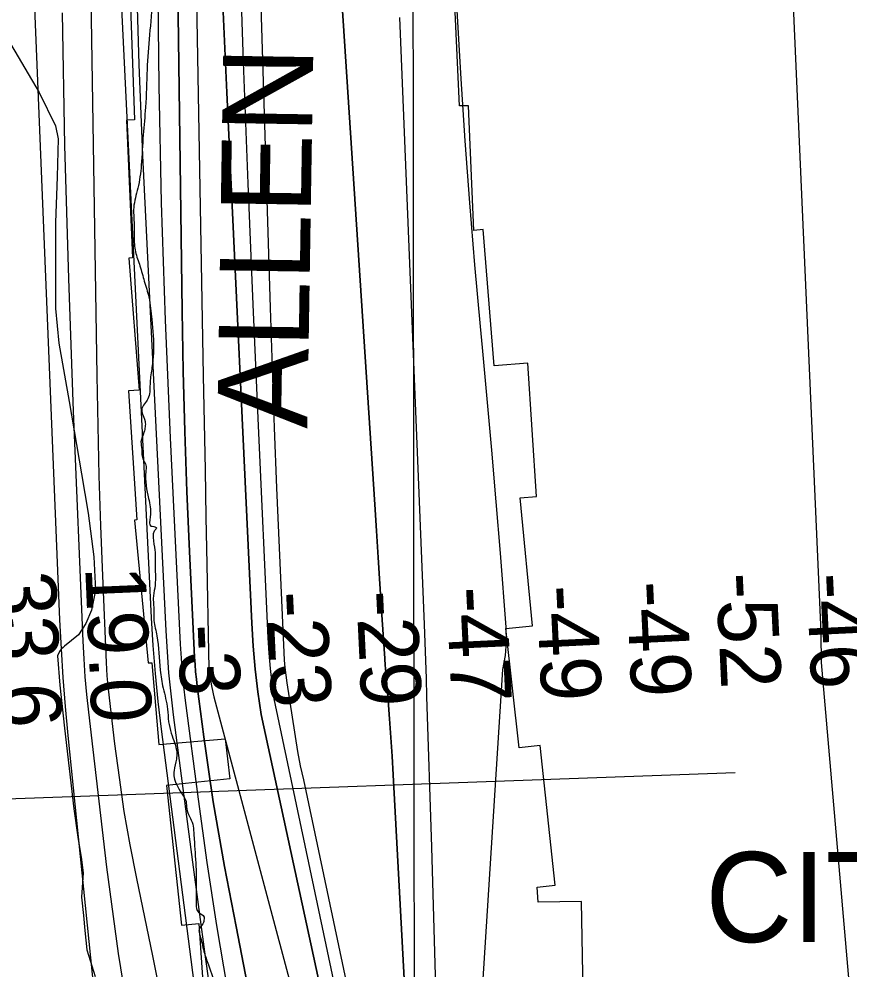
# Model space of a CAD drawing. Extents: x 3297716 to 3335574, y 688621 to 713991.
# Drawn here: x 3322410 to 3323333, y 707510 to 708566 of the extents above; entities that cross this region are included whole.
import ezdxf

# ---------------------------------------------------------------- set-up
doc = ezdxf.new("R2010")
doc.units = 0
for name, color, linetype in [('V-CHAN-NAID', 7, 'Continuous'), ('V-GRID-MAJR', 7, 'Continuous'), ('V-RIVR-EDGE', 7, 'Continuous'), ('V-RIVR-RANG', 7, 'Continuous'), ('V-RRAP-RVMT', 7, 'Continuous'), ('V-RRAP-RVMT-IDEN', 7, 'Continuous'), ('V-SITE-VEGE', 7, 'Continuous'), ('V-TOPO-DPTH', 7, 'Continuous'), ('V-TOPO-MAJR', 7, 'Continuous'), ('V-TOPO-MINR', 7, 'Continuous'), ('V-TOPO-WATR', 7, 'Continuous')]:
    doc.layers.add(name, color=color, linetype=linetype)

msp = doc.modelspace()

# ---------------------------------------------------------------- linework, layer by layer
at = {"layer": 'V-GRID-MAJR'}
msp.add_spline([(3322864.8, 694020.8), (3322861.3, 697048.6), (3322854.2, 703110.1), (3322847.2, 709171.7), (3322843.6, 712205.6)], degree=3, dxfattribs=at)
at = {"layer": 'V-RIVR-EDGE'}
msp.add_spline([(3322365, 712205.1), (3322362.5, 712195), (3322352.4, 712158.5), (3322339, 712111.7), (3322335.7, 712097.6), (3322335.3, 712089.8), (3322335.2, 712081.1), (3322341, 712066.1), (3322354.5, 712007.2), (3322364, 711963.3), (3322371.3, 711919.7), (3322379, 711854.2), (3322386.8, 711802.4), (3322390, 711760.1), (3322391, 711668.9), (3322387.6, 711627.9), (3322384.6, 711608), (3322381.6, 711568.2), (3322378.3, 711547.5), (3322372, 711530.9), (3322369.5, 711519.3), (3322368.6, 711504.4), (3322371.9, 711483.7), (3322383.4, 711448.4), (3322398.7, 711411.5), (3322413.5, 711361.3), (3322426.2, 711317.3), (3322438.9, 711276.7), (3322465.3, 711204.1), (3322489.2, 711136.5), (3322500.3, 711109.5), (3322506.1, 711092.5), (3322508.5, 711069.7), (3322510.5, 711035.7), (3322509.5, 710991.8), (3322507.4, 710958.2), (3322504.4, 710931.3), (3322503.9, 710886.5), (3322505.5, 710856.2), (3322506.6, 710810.6), (3322523.5, 710759.6), (3322543.6, 710700.3), (3322548.9, 710672.1), (3322550.1, 710641), (3322548.4, 710603.3), (3322545.8, 710581.3), (3322539.6, 710563.1), (3322537.9, 710556.5), (3322537, 710552.3), (3322537, 710544.1), (3322538.7, 710536.6), (3322543.6, 710529.5), (3322550.3, 710531.6), (3322552.7, 710530.8), (3322553.6, 710527.9), (3322552.7, 710522.5), (3322549.4, 710516.7), (3322538.6, 710501.4), (3322522.8, 710482.8), (3322511.5, 710465.4), (3322496.6, 710440.1), (3322492.8, 710428.9), (3322491.1, 710417.8), (3322491.1, 710407), (3322491.1, 710402), (3322489, 710397.5), (3322486.5, 710391.2), (3322488.1, 710387.1), (3322492.3, 710381.3), (3322501, 710371.7), (3322505.5, 710361.8), (3322509.2, 710353.1), (3322513.3, 710347.7), (3322522, 710343.1), (3322528.7, 710343.1), (3322533.6, 710342.6), (3322536.9, 710339.3), (3322543.6, 710335.1), (3322544.4, 710328.9), (3322548.1, 710327.3), (3322557.6, 710328.9), (3322561.4, 710328.9), (3322563.8, 710322.7), (3322565, 710310.6), (3322563.4, 710307.3), (3322558.4, 710303.2), (3322555.1, 710299.9), (3322555.9, 710294.1), (3322562.9, 710282), (3322564.1, 710275.4), (3322563.7, 710269.2), (3322565.3, 710259.7), (3322569, 710248), (3322568.2, 710245.1), (3322568.2, 710241.4), (3322569, 710238.1), (3322571.5, 710231.5), (3322569.8, 710224.4), (3322571.5, 710220.3), (3322576.8, 710209.1), (3322579.7, 710194.5), (3322583.4, 710178), (3322585, 710153.9), (3322584.5, 710129.5), (3322579.4, 710088.9), (3322576, 710062.3), (3322571.8, 710027.1), (3322566.4, 710006), (3322566.8, 709994), (3322563.8, 709972.8), (3322560.4, 709938.9), (3322559.5, 709911.1), (3322560.7, 709890.4), (3322561.1, 709882.5), (3322560.3, 709879.2), (3322557.3, 709870.5), (3322556.1, 709867.6), (3322555.7, 709864.7), (3322561, 709860.5), (3322562.3, 709853.5), (3322562.2, 709846.4), (3322559.7, 709840.6), (3322552.3, 709830.7), (3322547.7, 709827.4), (3322543.5, 709827.8), (3322538.5, 709819.1), (3322537.7, 709812.9), (3322539.3, 709805), (3322544.7, 709798.4), (3322550.5, 709796.3), (3322550.9, 709798), (3322553, 709800.9), (3322555.5, 709801.3), (3322556.7, 709798.8), (3322559.2, 709784.3), (3322561.6, 709774.3), (3322563.3, 709766.4), (3322565.8, 709763.5), (3322569.1, 709762.3), (3322568.2, 709748.2), (3322567.8, 709744.9), (3322563.2, 709744.9), (3322562, 709730.4), (3322558.6, 709709.2), (3322556.5, 709700.1), (3322554, 709678.2), (3322552.3, 709674.8), (3322548.5, 709669.1), (3322546.9, 709659.5), (3322546.4, 709647.5), (3322543.4, 709621.4), (3322542.2, 709607.7), (3322540.1, 709594.9), (3322536.3, 709574.2), (3322535, 709565.5), (3322534.6, 709552.2), (3322535.8, 709541), (3322534.5, 709537.3), (3322529.1, 709531.1), (3322525.4, 709519.5), (3322521.2, 709505.4), (3322521.2, 709501.7), (3322528.2, 709490.9), (3322529.8, 709480.9), (3322529, 709461.9), (3322524.4, 709449.9), (3322523.9, 709445.3), (3322524.3, 709440.7), (3322528.1, 709436.6), (3322535.1, 709418.7), (3322539.6, 709388.1), (3322541.2, 709365.7), (3322541.1, 709358.6), (3322544.8, 709344.5), (3322544, 709335.8), (3322544, 709331.7), (3322545.2, 709326.3), (3322547.7, 709323), (3322548.5, 709314.3), (3322551.3, 709295.2), (3322551.3, 709287.3), (3322553.8, 709276.1), (3322555.8, 709267.8), (3322554.2, 709261.2), (3322554.1, 709249.2), (3322554.5, 709235.9), (3322554.1, 709221.8), (3322554, 709210.2), (3322556.9, 709194.9), (3322557.7, 709182.8), (3322555.6, 709172.1), (3322552.3, 709158.4), (3322550.6, 709150.9), (3322552.6, 709131.9), (3322552.6, 709123.2), (3322550.5, 709104.9), (3322549.2, 709079.2), (3322547, 709058.1), (3322545.8, 709044.4), (3322545.7, 709036.6), (3322545.3, 709021.2), (3322543.6, 709000.5), (3322541.9, 708980.2), (3322541.4, 708954.9), (3322543.4, 708933.4), (3322540.5, 708918.9), (3322545, 708901.9), (3322547.4, 708885.7), (3322547.4, 708878.6), (3322545.3, 708869.9), (3322545.3, 708863.3), (3322551.5, 708858.3), (3322551.5, 708850.4), (3322554.3, 708825.6), (3322555.9, 708796.5), (3322557.1, 708769.6), (3322556.6, 708754.3), (3322561.6, 708746.8), (3322561.6, 708739.8), (3322561.1, 708721.5), (3322559, 708698.3), (3322556.5, 708693.8), (3322556, 708683.4), (3322556.8, 708668.9), (3322559.3, 708659.3), (3322558.4, 708639), (3322556.3, 708624.5), (3322557.1, 708607.5), (3322557.9, 708588.9), (3322554.9, 708548.3), (3322552.3, 708509.7), (3322550.5, 708467.9), (3322548, 708437.2), (3322545.8, 708403.6), (3322542, 708378), (3322537.4, 708356.4), (3322537.8, 708340.2), (3322537.8, 708324.1), (3322539.4, 708307.5), (3322544.3, 708291.7), (3322549.2, 708274.7), (3322554.2, 708256.9), (3322557.4, 708232.4), (3322559.4, 708196.4), (3322557.7, 708179), (3322555.6, 708162.4), (3322553.9, 708145.8), (3322550.6, 708140), (3322546.8, 708134.2), (3322546.4, 708130.1), (3322550.1, 708118.9), (3322550.1, 708113.1), (3322548.8, 708106.9), (3322545.5, 708096.5), (3322546.3, 708087.8), (3322546.7, 708080.3), (3322551.2, 708069.1), (3322550.8, 708063.3), (3322554, 708033.5), (3322555.6, 708012.8), (3322556.4, 708002.8), (3322559.8, 708002.4), (3322562.7, 708000.7), (3322561.4, 707998.7), (3322559.3, 707995.3), (3322558.9, 707990), (3322560.9, 707975.9), (3322561.3, 707958.4), (3322560.8, 707934), (3322559.1, 707922.4), (3322559.5, 707914.9), (3322559.9, 707897.9), (3322563.2, 707880.9), (3322566.8, 707842.8), (3322570.1, 707822.9), (3322575, 707799.7), (3322576.2, 707785.6), (3322579.1, 707772.7), (3322585.2, 707751.6), (3322584.8, 707744.1), (3322582.3, 707731.3), (3322582.3, 707723.8), (3322585.2, 707715.5), (3322590.5, 707706.4), (3322595.5, 707697.2), (3322596.3, 707688.9), (3322602.9, 707671.9), (3322604.1, 707662.4), (3322604.5, 707655.4), (3322606.5, 707625.1), (3322606.8, 707594.8), (3322606.8, 707582.8), (3322609.3, 707574.1), (3322615.5, 707568.7), (3322615.5, 707566.6), (3322614.2, 707561.2), (3322610, 707555), (3322610.9, 707548.4), (3322615.4, 707530.6), (3322620.3, 707515.6), (3322629.8, 707489.9), (3322645, 707459.6), (3322665.7, 707426), (3322676.8, 707406.9), (3322680.5, 707403.6), (3322685.9, 707403.6), (3322687.6, 707402.7), (3322686.7, 707387), (3322685.9, 707372.5), (3322684.2, 707365.4), (3322680.9, 707359.6), (3322679.2, 707355.1), (3322679.2, 707348.5), (3322686.2, 707336.8), (3322686.2, 707332.7), (3322679.5, 707298.3), (3322677.4, 707286.7), (3322675.7, 707283.4), (3322652.9, 707273.5), (3322628, 707261.1), (3322614.3, 707252.5), (3322610.5, 707249.1), (3322607.6, 707242.1), (3322606.3, 707220.1), (3322607.1, 707200.7), (3322607.9, 707195.3), (3322610.8, 707194), (3322615.4, 707189), (3322616.2, 707180.3), (3322620.7, 707169.1), (3322627.3, 707155.4), (3322632.7, 707145.5), (3322645.5, 707129.3), (3322656.6, 707110.2), (3322657.4, 707102.3), (3322662.4, 707100.2), (3322668.2, 707096.9), (3322678.1, 707087.7), (3322682.2, 707077.8), (3322683.4, 707064.9), (3322690.5, 707051.7), (3322697, 707033), (3322704.9, 707025.5), (3322712.3, 707018.9), (3322723.9, 707010.5), (3322739.2, 707004.7), (3322741.7, 707002.2), (3322742.5, 706997.6), (3322744.2, 706979.4), (3322740.4, 706966.1), (3322738.7, 706959.5), (3322739.1, 706951.6), (3322742.8, 706944.6), (3322755.6, 706933.8), (3322761.8, 706925.9), (3322765.1, 706917.2), (3322766, 706913.4), (3322771.8, 706909.7), (3322774.2, 706906.4), (3322770.5, 706896.4), (3322766.7, 706895.2), (3322763.8, 706889), (3322763, 706876.1), (3322762.9, 706855.8)], degree=3, dxfattribs=at)
at = {"layer": 'V-RIVR-RANG'}
msp.add_line((3322246, 707694.7), (3323205.4, 707729.3), dxfattribs=at)
at = {"layer": 'V-RRAP-RVMT'}
for p, q in [((3322899.1, 708469.5), (3322886.5, 708746.8)), ((3322533.2, 708599.1), (3322538.1, 708453.8)), ((3322909.1, 708469.5), (3322899.1, 708469.5)), ((3322915, 708330.9), (3322909.1, 708469.5)), ((3322538.1, 708453.8), (3322529.4, 708453.4)), ((3322529.4, 708453.4), (3322535.9, 708300.6)), ((3322925.4, 708332), (3322915, 708330.9)), ((3322937.6, 708180.9), (3322925.4, 708332)), ((3322535.9, 708300.6), (3322532.1, 708300.3)), ((3322532.1, 708300.3), (3322543.6, 708153.8)), ((3322975.1, 708183.6), (3322937.6, 708180.9)), ((3322984.8, 708035.5), (3322975.1, 708183.6)), ((3322543.6, 708153.8), (3322531.6, 708153)), ((3322531.6, 708153), (3322541, 708009.7)), ((3322966.6, 708034.2), (3322984.8, 708035.5)), ((3322980.4, 707892.2), (3322966.6, 708034.2)), ((3322541, 708009.7), (3322538.2, 708009.5)), ((3322538.2, 708009.5), (3322553.6, 707850.8)), ((3322950.5, 707889.2), (3322980.4, 707892.2)), ((3322965.4, 707756.4), (3322950.5, 707889.2)), ((3322553.6, 707850.8), (3322557.5, 707851.1)), ((3322557.5, 707851.1), (3322565.2, 707760.3)), ((3322565.2, 707760.3), (3322639, 707766.6)), ((3322639, 707766.6), (3322644.2, 707722.1)), ((3322988.8, 707759), (3322965.4, 707756.4)), ((3323005.4, 707604), (3322988.8, 707759)), ((3322644.2, 707722.1), (3322573.7, 707714.8)), ((3322573.7, 707714.8), (3322590.3, 707559.5)), ((3322985.3, 707601.8), (3323005.4, 707604)), ((3322986.5, 707585.1), (3322985.3, 707601.8)), ((3323034.8, 707586.1), (3322986.5, 707585.1)), ((3323037.6, 707432.7), (3323034.8, 707586.1)), ((3322590.3, 707559.5), (3322609.6, 707561.6)), ((3322609.6, 707561.6), (3322619, 707426.4))]:
    msp.add_line(p, q, dxfattribs=at)
at = {"layer": 'V-SITE-VEGE'}
for points in [[(3322397, 708544.6), (3322432.4, 708484.3), (3322450.6, 708447.3), (3322453.5, 708433), (3322452.5, 708390.8), (3322450.5, 708340.1), (3322450.7, 708244.6), (3322454.1, 708205.8), (3322465.9, 708141.3), (3322479.4, 708060.9), (3322487, 708017.1), (3322493, 707968.6), (3322495, 707931.8), (3322490.5, 707909.4), (3322484.1, 707894.5), (3322476.2, 707882.2), (3322460.4, 707869.6)], [(3322460.4, 707869.6), (3322458.9, 707868), (3322456.7, 707866.1), (3322455.1, 707863.6), (3322452.7, 707858.6), (3322455.3, 707826.1), (3322460.5, 707778.5), (3322471, 707688.9), (3322475.4, 707657.3), (3322479.3, 707632.6), (3322481.1, 707617.6), (3322479.6, 707590.6), (3322481.5, 707570.4), (3322483, 707553.7), (3322485.4, 707532.3), (3322494.5, 707502.7)]]:
    msp.add_lwpolyline(points, dxfattribs=at)
at = {"layer": 'V-TOPO-DPTH'}
for points in [[(3322663.5, 707494.8), (3322651.1, 707558.2), (3322638.4, 707624.9), (3322631.9, 707660.7), (3322625.8, 707696.6), (3322620.3, 707732.7), (3322615.3, 707768.8), (3322608, 707825), (3322607, 707833), (3322606.2, 707841.1), (3322605.6, 707849.2), (3322605.1, 707857.2), (3322599.4, 707974.5), (3322596.5, 708041.2), (3322594.1, 708108), (3322592.4, 708174.8), (3322591.2, 708241.6), (3322580.9, 709009.5)], [(3322663.5, 707494.8), (3322651.1, 707558.2), (3322638.4, 707624.9), (3322631.9, 707660.7), (3322625.8, 707696.6), (3322620.3, 707732.7), (3322615.3, 707768.8), (3322608, 707825), (3322607, 707833), (3322606.2, 707841.1), (3322605.6, 707849.2), (3322605.1, 707857.2), (3322599.4, 707974.5), (3322596.5, 708041.2), (3322594.1, 708108), (3322592.4, 708174.8), (3322591.2, 708241.6), (3322580.9, 709009.5)], [(3322866.1, 706972.2), (3322825.6, 707726.7), (3322824.4, 707747.4), (3322823.1, 707768), (3322821.6, 707788.7), (3322819.9, 707809.3), (3322817, 707845.2), (3322816.7, 707847.9), (3322816.5, 707850.6), (3322816.3, 707853.2), (3322816.2, 707855.9), (3322812.7, 707909.3), (3322810.9, 707938.7), (3322809, 707968.1), (3322807, 707997.5), (3322805.1, 708026.9), (3322743.1, 708977.1)], [(3322743.1, 708977.1), (3322805.1, 708026.9), (3322807, 707997.5), (3322809, 707968.1), (3322810.9, 707938.7), (3322812.7, 707909.3), (3322816.2, 707855.9), (3322816.3, 707853.2), (3322816.5, 707850.6), (3322816.7, 707847.9), (3322817, 707845.2), (3322819.9, 707809.3), (3322821.6, 707788.7), (3322823.1, 707768), (3322824.4, 707747.4), (3322825.6, 707726.7), (3322866.1, 706972.2)], [(3322667.2, 708951.2), (3322688.8, 708245.3), (3322691, 708178.7), (3322693.3, 708112), (3322696, 708045.4), (3322698.9, 707978.8), (3322704.1, 707862.6), (3322704.6, 707854.1), (3322705.3, 707845.6), (3322706.3, 707837.1), (3322707.5, 707828.6), (3322719.3, 707752.4), (3322722.3, 707736.7), (3322725.8, 707721), (3322842.6, 707169)], [(3322667.2, 708951.2), (3322688.8, 708245.3), (3322691, 708178.7), (3322693.3, 708112), (3322696, 708045.4), (3322698.9, 707978.8), (3322704.1, 707862.6), (3322704.6, 707854.1), (3322705.3, 707845.6), (3322706.3, 707837.1), (3322707.5, 707828.6), (3322719.3, 707752.4), (3322722.3, 707736.7), (3322725.8, 707721), (3322842.6, 707169)], [(3322540, 708616.6), (3322543.1, 708515.4), (3322547.3, 708414.3), (3322573, 707886.5), (3322574.4, 707863.1), (3322576.2, 707839.8), (3322578.6, 707816.5), (3322581.3, 707793.2), (3322602.6, 707629.5), (3322616.7, 707524.4), (3322631.6, 707419.5)], [(3322840.7, 707046.5), (3322678.8, 707793.6), (3322675.3, 707818.8), (3322672.3, 707844.1), (3322670.2, 707869.5), (3322668.6, 707895), (3322640.9, 708484.3), (3322636.9, 708574)], [(3322636.9, 708574), (3322640.9, 708484.3), (3322668.6, 707895), (3322670.2, 707869.5), (3322672.3, 707844.1), (3322675.3, 707818.8), (3322678.8, 707793.6), (3322840.7, 707046.5)], [(3322874.3, 707438.9), (3322871.5, 707542.6), (3322868.4, 707646.3), (3322863.1, 707813.6), (3322862.4, 707833.6), (3322861.7, 707853.6), (3322861, 707873.7), (3322860.2, 707893.7), (3322832.9, 708567.5)], [(3322874.3, 707438.9), (3322871.5, 707542.6), (3322868.4, 707646.3), (3322863.1, 707813.6), (3322862.4, 707833.6), (3322861.7, 707853.6), (3322861, 707873.7), (3322860.2, 707893.7), (3322832.9, 708567.5)]]:
    msp.add_lwpolyline(points, dxfattribs=at)
at = {"layer": 'V-TOPO-MAJR'}
for points in [[(3323201.3, 710146.2), (3323204.2, 709928.7), (3323204.4, 709902.8), (3323204.4, 709877), (3323204.1, 709851.1), (3323203.7, 709825.3), (3323249.8, 709033.4), (3323300.3, 707893.3), (3323300.4, 707882.8), (3323300.5, 707872.3), (3323300.7, 707861.8), (3323301, 707851.3), (3323377.2, 706971.2)], [(3322912, 707290.3), (3322947.2, 707843.6), (3322950.3, 707859), (3322951.5, 707874.7), (3322951.2, 707890.6), (3322944.7, 707972.8), (3322940, 708029.9), (3322935.2, 708087), (3322930, 708144), (3322924.7, 708201.1), (3322922.5, 708224.3), (3322916.3, 708293), (3322910.6, 708361.7), (3322905.7, 708430.5), (3322901.2, 708499.3), (3322874.8, 708948.5)], [(3322457.8, 708572.9), (3322460.6, 708425.4), (3322464.9, 708277.9), (3322470.3, 708130.4), (3322480.9, 707875.1), (3322482, 707855.3), (3322483.3, 707835.6), (3322485.1, 707815.9), (3322487.2, 707796.2), (3322507.2, 707624.1), (3322520.3, 707528.2), (3322535.8, 707432.7)]]:
    msp.add_lwpolyline(points, dxfattribs=at)
at = {"layer": 'V-TOPO-MINR'}
for points in [[(3322483.2, 709010.6), (3322496.3, 708169.8), (3322497.4, 708114.3), (3322498.7, 708058.7), (3322500.6, 708003.2), (3322502.7, 707947.7), (3322506.7, 707851.4), (3322507.1, 707844), (3322507.6, 707836.6), (3322508.3, 707829.3), (3322509.1, 707821.9), (3322516.2, 707761.2), (3322521.1, 707723.6), (3322526.6, 707686), (3322533.2, 707648.7), (3322540.5, 707611.4), (3322547.2, 707579.1), (3322558.2, 707525.7), (3322569.1, 707472.3)], [(3322743.1, 708977.1), (3322805.1, 708026.9), (3322807, 707997.5), (3322809, 707968.1), (3322810.9, 707938.7), (3322812.7, 707909.3), (3322816.2, 707855.9), (3322816.3, 707853.2), (3322816.5, 707850.6), (3322816.7, 707847.9), (3322817, 707845.2), (3322819.9, 707809.3), (3322821.6, 707788.7), (3322823.1, 707768), (3322824.4, 707747.4), (3322825.6, 707726.7), (3322866.1, 706972.2)], [(3322667.2, 708951.2), (3322688.8, 708245.3), (3322691, 708178.7), (3322693.3, 708112), (3322696, 708045.4), (3322698.9, 707978.8), (3322704.1, 707862.6), (3322704.6, 707854.1), (3322705.3, 707845.6), (3322706.3, 707837.1), (3322707.5, 707828.6), (3322719.3, 707752.4), (3322722.3, 707736.7), (3322725.8, 707721), (3322842.6, 707169)], [(3322601.3, 708919.7), (3322614.7, 708169.8), (3322615.7, 708117.5), (3322616.6, 708065.1), (3322617.6, 708012.8), (3322618.6, 707960.5), (3322620.4, 707862.9), (3322620.5, 707859.4), (3322620.6, 707855.9), (3322620.7, 707852.3), (3322620.9, 707848.8), (3322621.2, 707842.6), (3322621.3, 707841.3), (3322621.7, 707837.9), (3322622.2, 707834.1), (3322622.6, 707832.2), (3322622.9, 707830.3), (3322623.5, 707827.1), (3322624.2, 707823.6), (3322624.9, 707820.2), (3322625.6, 707816.7), (3322626.4, 707813.2), (3322818.8, 707091.7)], [(3322513, 708799.1), (3322556.9, 707901.1), (3322558.8, 707870.1), (3322561.2, 707839.1), (3322564.3, 707808.2), (3322567.9, 707777.4), (3322610.6, 707446.9)], [(3322423.5, 708669.3), (3322455.1, 707898.8), (3322456.8, 707866.6), (3322458.8, 707834.5), (3322461.3, 707802.4), (3322464.3, 707770.3), (3322530.1, 707124.1)], [(3322654.6, 708652.7), (3322659.1, 708518), (3322664.1, 708383.3), (3322669.6, 708248.7), (3322675.5, 708114), (3322686.3, 707878.8), (3322687.4, 707861.8), (3322688.8, 707844.8), (3322690.8, 707827.9), (3322693.1, 707811.1), (3322841.7, 707107.1)], [(3322540, 708616.6), (3322543.1, 708515.4), (3322547.3, 708414.3), (3322573, 707886.5), (3322574.4, 707863.1), (3322576.2, 707839.8), (3322578.6, 707816.5), (3322581.3, 707793.2), (3322602.6, 707629.5), (3322616.7, 707524.4), (3322631.6, 707419.5)], [(3322563.7, 708622.4), (3322565.3, 708492), (3322568, 708361.6), (3322572.4, 708231.3), (3322577.9, 708100.9), (3322589, 707871.8), (3322590, 707856.1), (3322591.2, 707840.4), (3322592.8, 707824.8), (3322594.7, 707809.1), (3322608.9, 707699.6), (3322618.7, 707629.3), (3322629.3, 707559.2), (3322641.1, 707489.2)], [(3322636.9, 708574), (3322640.9, 708484.3), (3322668.6, 707895), (3322670.2, 707869.5), (3322672.3, 707844.1), (3322675.3, 707818.8), (3322678.8, 707793.6), (3322840.7, 707046.5)], [(3322874.3, 707438.9), (3322871.5, 707542.6), (3322868.4, 707646.3), (3322863.1, 707813.6), (3322862.4, 707833.6), (3322861.7, 707853.6), (3322861, 707873.7), (3322860.2, 707893.7), (3322832.9, 708567.5)]]:
    msp.add_lwpolyline(points, dxfattribs=at)
at = {"layer": 'V-TOPO-WATR'}
msp.add_lwpolyline([(3322580.9, 709009.5), (3322591.2, 708241.6), (3322592.4, 708174.8), (3322594.1, 708108), (3322596.5, 708041.2), (3322599.4, 707974.5), (3322605.1, 707857.2), (3322605.6, 707849.2), (3322606.2, 707841.1), (3322607, 707833), (3322608, 707825), (3322615.3, 707768.8), (3322620.3, 707732.7), (3322625.8, 707696.6), (3322631.9, 707660.7), (3322638.4, 707624.9), (3322651.1, 707558.2), (3322663.5, 707494.8)], dxfattribs=at)

# ---------------------------------------------------------------- texts
at = {"layer": 'V-CHAN-NAID'}
msp.add_text('CITY EXCURSION WHARF (229.6)', height=100, dxfattribs=at).set_placement((3323172.3, 707540.9))
at = {"layer": 'V-RIVR-RANG'}
for s, rotation, p in [('33.6', 272.4383, (3322383.7, 707951.8)), ('19.0', 272.4383, (3322483.5, 707957.4)), ('-52', 272.7199, (3323184, 707950.2)), ('-46', 272.7199, (3323284.2, 707949.9)), ('-49', 272.7199, (3323084.4, 707940.7)), ('-23', 272.7199, (3322684.5, 707929.3)), ('-29', 272.7199, (3322784.5, 707930.3)), ('-47', 272.7199, (3322884.4, 707934.6)), ('-49', 272.7199, (3322984.5, 707936.2)), ('-3', 272.4383, (3322586.3, 707892.8))]:
    msp.add_text(s, height=67, rotation=rotation, dxfattribs=at).set_placement(p)
at = {"layer": 'V-RRAP-RVMT-IDEN'}
msp.add_text('ALLEN', height=100, rotation=89.0893, dxfattribs=at).set_placement((3322730.2, 708110.8))

doc.saveas('drawing.dxf')
